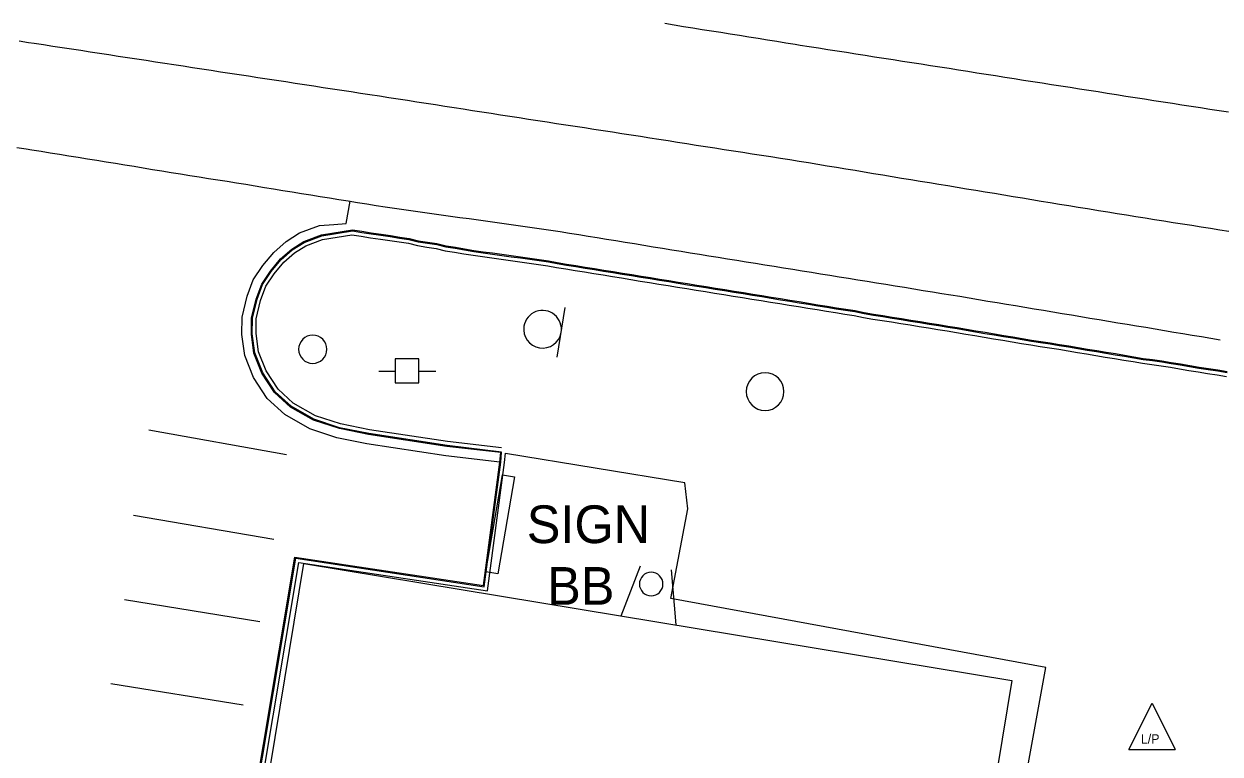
# Model space of a CAD drawing. Extents: x 1901471 to 1963503, y 756461 to 799997.
# Drawn here: x 1940007.2 to 1940134.1, y 780490.6 to 780568 of the extents above; entities that cross this region are included whole.
import ezdxf

# ---------------------------------------------------------------- set-up
doc = ezdxf.new("R2010")
doc.units = 0
for name, color, linetype in [('Default', 7, 'Continuous'), ('RD_EX_Bldg', 7, 'Continuous'), ('RD_EX_Conc', 7, 'Continuous'), ('RD_EX_Misc', 7, 'Continuous'), ('RD_EX_Road', 7, 'Continuous'), ('RD_EX_UT', 7, 'Continuous')]:
    doc.layers.add(name, color=color, linetype=linetype)

# ---------------------------------------------------------------- blocks, each defined once
blk = doc.blocks.new('PP')
at = {"layer": 'RD_EX_UT'}
for p, q in [((2.49, 2.51), (-2.51, 2.51)), ((-2.51, 2.51), (-2.51, -2.49)), ((2.49, -2.49), (2.49, 2.51)), ((-5.94, -0.05), (-2.47, -0.05)), ((-2.51, -2.49), (2.49, -2.49)), ((2.42, -0.05), (6.06, -0.05))]:
    blk.add_line(p, q, dxfattribs=at)
blk = doc.blocks.new('POST')
at = {"layer": 'Default'}
for start, end in [(90, 270), (270, 90)]:
    blk.add_arc((0, 0), 0.127, start, end, dxfattribs=at)
blk = doc.blocks.new('OP')
at = {"layer": 'Default'}
for start, end in [(90, 270), (270, 90)]:
    blk.add_arc((0, 0), 0.127, start, end, dxfattribs=at)
blk = doc.blocks.new('LP')
at = {"layer": 'RD_EX_UT'}
for p, q in [((-5, -3.72), (0, 6.28)), ((0, 6.28), (5, -3.72)), ((-5, -3.72), (5, -3.72))]:
    blk.add_line(p, q, dxfattribs=at)
blk.add_text('L/P', height=2, dxfattribs=at).set_placement((-2.4, -2.44))
blk = doc.blocks.new('SIGN2')
at = {"layer": 'Default'}
blk.add_lwpolyline([(-0.127, 0.1692), (-0.127, -0.1692)], dxfattribs=at)
for start, end in [(0, 180), (180, 0)]:
    blk.add_arc((0, 0), 0.127, start, end, dxfattribs=at)
blk = doc.blocks.new('SIGNPOST')
at = {"layer": 'Default'}
for start, end in [(90, 270), (270, 90)]:
    blk.add_arc((0, 0), 0.127, start, end, dxfattribs=at)

msp = doc.modelspace()

# ---------------------------------------------------------------- linework, layer by layer
at = {"layer": 'RD_EX_Bldg'}
for points in [[(1940056.23, 780509.92), (1940057.99, 780520.19), (1940059.26, 780519.97), (1940057.49, 780509.7)], [(1940102.93, 780443.27), (1940027.83, 780455.65), (1940036.91, 780510.79), (1940112.02, 780498.41)]]:
    msp.add_lwpolyline(points, close=True, dxfattribs=at)
for points in [[(1940070.59, 780505.24), (1940072.63, 780510.56)], [(1940075.86, 780510.12), (1940076.38, 780504.28)]]:
    msp.add_lwpolyline(points, dxfattribs=at)
at = {"layer": 'RD_EX_Conc'}
for points in [[(1940027.8, 780462), (1940036.05, 780511.36), (1940056.05, 780508.34), (1940057.8, 780521.55), (1940057.87, 780522.59), (1940052.11, 780523.32), (1940043.8, 780524.58), (1940040.71, 780525.2), (1940037.98, 780526.1), (1940035.56, 780527.48), (1940033.87, 780529.01), (1940032.55, 780531.03), (1940031.71, 780533.13), (1940031.45, 780535.14), (1940031.46, 780536.8), (1940031.95, 780538.81), (1940032.54, 780540.37), (1940033.45, 780541.75), (1940034.51, 780543.02), (1940035.69, 780544.06), (1940036.95, 780544.85), (1940038.81, 780545.54), (1940042.06, 780546.07), (1940043.05, 780545.91), (1940044.04, 780545.75), (1940045.09, 780545.6), (1940046.08, 780545.48), (1940047.06, 780545.3), (1940048.05, 780545.16), (1940049.03, 780544.91), (1940050.02, 780544.75), (1940051.01, 780544.61), (1940051.98, 780544.37), (1940052.97, 780544.23), (1940053.96, 780544.05), (1940054.94, 780543.89), (1940055.93, 780543.75), (1940056.92, 780543.61), (1940057.91, 780543.47), (1940058.9, 780543.33), (1940059.89, 780543.19), (1940060.88, 780543.05), (1940061.87, 780542.91), (1940062.86, 780542.77), (1940063.78, 780542.6), (1940064.77, 780542.44), (1940065.75, 780542.28), (1940066.74, 780542.12), (1940067.73, 780541.96), (1940068.71, 780541.8), (1940069.7, 780541.64), (1940070.69, 780541.48), (1940071.68, 780541.32), (1940072.66, 780541.16), (1940073.65, 780541), (1940074.64, 780540.84), (1940075.62, 780540.68), (1940076.61, 780540.52), (1940077.6, 780540.36), (1940078.59, 780540.21), (1940079.57, 780540.05), (1940080.56, 780539.89), (1940081.55, 780539.73), (1940082.53, 780539.57), (1940082.53, 780539.57), (1940083.52, 780539.41), (1940084.51, 780539.25), (1940085.5, 780539.09), (1940086.48, 780538.93), (1940087.47, 780538.77), (1940088.46, 780538.61), (1940089.44, 780538.45), (1940090.43, 780538.29), (1940091.42, 780538.13), (1940092.4, 780537.97), (1940093.39, 780537.81), (1940094.38, 780537.65), (1940095.37, 780537.5), (1940096.35, 780537.3), (1940097.33, 780537.14), (1940098.32, 780536.98), (1940099.31, 780536.82), (1940100.29, 780536.66), (1940101.28, 780536.5), (1940102.27, 780536.34), (1940103.26, 780536.18), (1940104.24, 780536.02), (1940105.21, 780535.86), (1940106.2, 780535.7), (1940107.18, 780535.53), (1940108.17, 780535.37), (1940109.16, 780535.2), (1940110.14, 780535.04), (1940111.13, 780534.88), (1940112.12, 780534.71), (1940113.1, 780534.55), (1940114.09, 780534.38), (1940115.07, 780534.22), (1940116.07, 780534.09), (1940117.05, 780533.92), (1940118.04, 780533.76), (1940119.02, 780533.6), (1940120.01, 780533.43), (1940121, 780533.27), (1940121.98, 780533.1), (1940122.97, 780532.94), (1940123.96, 780532.77), (1940124.94, 780532.61), (1940125.93, 780532.44), (1940126.92, 780532.32), (1940127.91, 780532.18), (1940128.9, 780532.01), (1940129.88, 780531.85), (1940130.87, 780531.68), (1940131.85, 780531.52), (1940132.84, 780531.35), (1940133.86, 780531.21), (1940134.84, 780531.05)], [(1940057.82, 780522.55), (1940052.1, 780523.22), (1940043.78, 780524.48), (1940040.69, 780525.1), (1940037.94, 780526.01), (1940035.5, 780527.39), (1940033.79, 780528.94), (1940032.46, 780530.98), (1940031.62, 780533.11), (1940031.35, 780535.13), (1940031.36, 780536.81), (1940031.86, 780538.84), (1940032.45, 780540.41), (1940033.37, 780541.81), (1940034.44, 780543.09), (1940035.63, 780544.14), (1940036.9, 780544.94), (1940038.79, 780545.63), (1940042.08, 780546.18), (1940043.07, 780546.02), (1940044.05, 780545.86), (1940045.1, 780545.71), (1940046.09, 780545.59), (1940047.08, 780545.41), (1940048.07, 780545.27), (1940049.04, 780545.02), (1940050.03, 780544.86), (1940051.02, 780544.72), (1940052, 780544.48), (1940052.99, 780544.34), (1940053.97, 780544.16), (1940054.96, 780544), (1940055.95, 780543.86), (1940056.94, 780543.72), (1940057.93, 780543.58), (1940058.92, 780543.44), (1940059.91, 780543.3), (1940060.9, 780543.16), (1940061.89, 780543.02), (1940062.88, 780542.88), (1940063.8, 780542.71), (1940064.78, 780542.55), (1940065.77, 780542.39), (1940066.76, 780542.23), (1940067.75, 780542.07), (1940068.73, 780541.91), (1940069.72, 780541.75), (1940070.71, 780541.59), (1940071.69, 780541.43), (1940072.68, 780541.27), (1940073.67, 780541.11), (1940074.65, 780540.95), (1940075.64, 780540.79), (1940076.63, 780540.63), (1940077.62, 780540.47), (1940078.6, 780540.31), (1940079.59, 780540.15), (1940080.58, 780540), (1940081.56, 780539.84), (1940082.55, 780539.68), (1940082.55, 780539.68), (1940083.54, 780539.52), (1940084.53, 780539.36), (1940085.51, 780539.2), (1940086.5, 780539.04), (1940087.49, 780538.88), (1940088.47, 780538.72), (1940089.46, 780538.56), (1940090.45, 780538.4), (1940091.44, 780538.24), (1940092.42, 780538.08), (1940093.41, 780537.92), (1940094.4, 780537.76), (1940095.38, 780537.61), (1940096.36, 780537.41), (1940097.35, 780537.25), (1940098.34, 780537.09), (1940099.33, 780536.93), (1940100.31, 780536.77), (1940101.3, 780536.61), (1940102.29, 780536.45), (1940103.27, 780536.29), (1940104.26, 780536.13), (1940105.23, 780535.97), (1940106.22, 780535.81), (1940107.2, 780535.64), (1940108.19, 780535.48), (1940109.18, 780535.31), (1940110.16, 780535.15), (1940111.15, 780534.98), (1940112.13, 780534.82), (1940113.12, 780534.66), (1940114.11, 780534.49), (1940115.09, 780534.33), (1940116.08, 780534.2), (1940117.07, 780534.03), (1940118.06, 780533.87), (1940119.04, 780533.7), (1940120.03, 780533.54), (1940121.01, 780533.38), (1940122, 780533.21), (1940122.99, 780533.05), (1940123.97, 780532.88), (1940124.96, 780532.72), (1940125.95, 780532.55), (1940126.94, 780532.43), (1940127.93, 780532.29), (1940128.91, 780532.12), (1940129.9, 780531.96), (1940130.89, 780531.79), (1940131.87, 780531.63), (1940132.86, 780531.46), (1940133.87, 780531.32), (1940134.86, 780531.16)], [(1940057.87, 780523.05), (1940052.17, 780523.72), (1940043.87, 780524.97), (1940040.81, 780525.59), (1940038.15, 780526.47), (1940035.8, 780527.8), (1940034.18, 780529.27), (1940032.91, 780531.21), (1940032.1, 780533.23), (1940031.85, 780535.17), (1940031.86, 780536.75), (1940032.33, 780538.69), (1940032.89, 780540.19), (1940033.77, 780541.52), (1940034.8, 780542.74), (1940035.93, 780543.74), (1940037.13, 780544.49), (1940038.9, 780545.14), (1940042, 780545.66), (1940042.98, 780545.5), (1940043.97, 780545.34), (1940045.03, 780545.19), (1940046.02, 780545.06), (1940047.01, 780544.89), (1940048, 780544.75), (1940048.97, 780544.5), (1940049.96, 780544.33), (1940050.95, 780544.19), (1940051.92, 780543.96), (1940052.91, 780543.82), (1940053.9, 780543.64), (1940054.89, 780543.48), (1940055.88, 780543.34), (1940056.87, 780543.2), (1940057.86, 780543.06), (1940058.85, 780542.92), (1940059.83, 780542.78), (1940060.82, 780542.64), (1940061.82, 780542.5), (1940062.81, 780542.36), (1940063.71, 780542.19), (1940064.7, 780542.03), (1940065.69, 780541.87), (1940066.67, 780541.71), (1940067.66, 780541.55), (1940068.65, 780541.39), (1940069.64, 780541.23), (1940070.62, 780541.07), (1940071.61, 780540.91), (1940072.6, 780540.75), (1940073.58, 780540.59), (1940074.57, 780540.43), (1940075.56, 780540.27), (1940076.54, 780540.11), (1940077.53, 780539.95), (1940078.52, 780539.79), (1940079.51, 780539.63), (1940080.49, 780539.47), (1940081.48, 780539.31), (1940082.47, 780539.15), (1940082.47, 780539.15), (1940083.45, 780538.99), (1940084.44, 780538.84), (1940085.43, 780538.68), (1940086.42, 780538.52), (1940087.4, 780538.36), (1940088.39, 780538.2), (1940089.38, 780538.04), (1940090.36, 780537.88), (1940091.35, 780537.72), (1940092.34, 780537.56), (1940093.32, 780537.4), (1940094.31, 780537.24), (1940095.3, 780537.09), (1940096.28, 780536.88), (1940097.27, 780536.72), (1940098.25, 780536.57), (1940099.24, 780536.41), (1940100.23, 780536.25), (1940101.22, 780536.09), (1940102.2, 780535.93), (1940103.19, 780535.77), (1940104.18, 780535.61), (1940105.14, 780535.45), (1940106.13, 780535.29), (1940107.12, 780535.12), (1940108.1, 780534.96), (1940109.09, 780534.79), (1940110.08, 780534.63), (1940111.06, 780534.46), (1940112.05, 780534.3), (1940113.03, 780534.13), (1940114.02, 780533.97), (1940115, 780533.81), (1940116, 780533.68), (1940116.98, 780533.51), (1940117.97, 780533.35), (1940118.96, 780533.18), (1940119.94, 780533.02), (1940120.93, 780532.85), (1940121.91, 780532.69), (1940122.9, 780532.53), (1940123.89, 780532.36), (1940124.87, 780532.2), (1940125.86, 780532.03), (1940126.85, 780531.9), (1940127.84, 780531.76), (1940128.83, 780531.6), (1940129.81, 780531.43), (1940130.8, 780531.27), (1940131.79, 780531.11), (1940132.77, 780530.94), (1940133.79, 780530.8), (1940134.78, 780530.64)], [(1939996.78, 780435.96), (1940023.06, 780431.84), (1940027.5, 780458.4), (1940028.19, 780461.93), (1940036.38, 780510.91), (1940056.39, 780507.89), (1940058.2, 780521.5), (1940058.31, 780522.49)], [(1940110.66, 780480.57), (1940110.81, 780481.71), (1940112.28, 780481.49), (1940115.61, 780499.76), (1940075.84, 780507.07), (1940077.65, 780516.59), (1940077.34, 780519.36), (1940058.31, 780522.46)]]:
    msp.add_lwpolyline(points, dxfattribs=at)
at = {"layer": 'RD_EX_Road'}
for points in [[(1940075.22, 780568.07), (1940076.21, 780567.91), (1940077.19, 780567.75), (1940078.18, 780567.59), (1940079.17, 780567.43), (1940080.16, 780567.28), (1940081.14, 780567.12), (1940082.13, 780566.96), (1940083.12, 780566.8), (1940084.1, 780566.64), (1940085.09, 780566.48), (1940086.08, 780566.32), (1940087.07, 780566.17), (1940088.05, 780566.01), (1940089.04, 780565.85), (1940089.21, 780565.82), (1940089.55, 780565.77), (1940090.53, 780565.61), (1940091.52, 780565.46), (1940092.51, 780565.31), (1940093.5, 780565.15), (1940094.48, 780565), (1940095.47, 780564.84), (1940096.46, 780564.69), (1940097.45, 780564.53), (1940098.44, 780564.38), (1940099.42, 780564.22), (1940100.41, 780564.07), (1940101.4, 780563.92), (1940102.39, 780563.76), (1940103.38, 780563.61), (1940104.36, 780563.45), (1940105.35, 780563.3), (1940106.34, 780563.14), (1940107.33, 780562.99), (1940108.31, 780562.83), (1940109.3, 780562.68), (1940110.29, 780562.53), (1940111.28, 780562.37), (1940112.27, 780562.22), (1940113.25, 780562.06), (1940114.24, 780561.91), (1940115.23, 780561.75), (1940116.22, 780561.6), (1940117.2, 780561.44), (1940118.19, 780561.29), (1940119.18, 780561.14), (1940120.17, 780560.98), (1940121.16, 780560.83), (1940122.14, 780560.67), (1940123.13, 780560.52), (1940124.12, 780560.36), (1940125.11, 780560.21), (1940126.09, 780560.05), (1940127.08, 780559.9), (1940128.07, 780559.75), (1940129.06, 780559.59), (1940130.05, 780559.44), (1940130.05, 780559.44), (1940131.03, 780559.28), (1940132.02, 780559.13), (1940133.01, 780558.97), (1940134, 780558.82), (1940134.98, 780558.67)], [(1940006.73, 780566.2), (1940007.72, 780566.05), (1940008.32, 780565.96), (1940009.31, 780565.81), (1940010.29, 780565.66), (1940011.28, 780565.51), (1940012.27, 780565.36), (1940013.26, 780565.21), (1940014.25, 780565.06), (1940015.24, 780564.91), (1940016.22, 780564.76), (1940017.21, 780564.6), (1940018.2, 780564.45), (1940019.19, 780564.3), (1940020.18, 780564.15), (1940021.17, 780564), (1940022.16, 780563.85), (1940023.14, 780563.7), (1940024.13, 780563.55), (1940025.12, 780563.4), (1940026.11, 780563.25), (1940027.1, 780563.09), (1940028.09, 780562.94), (1940029.07, 780562.79), (1940030.06, 780562.64), (1940031.05, 780562.49), (1940032.04, 780562.34), (1940033.03, 780562.19), (1940034.02, 780562.04), (1940035.01, 780561.89), (1940035.99, 780561.74), (1940036.98, 780561.58), (1940037.97, 780561.43), (1940038.96, 780561.28), (1940039.95, 780561.13), (1940040.94, 780560.98), (1940041.92, 780560.83), (1940042.91, 780560.68), (1940043.9, 780560.53), (1940044.94, 780560.37), (1940045.93, 780560.22), (1940046.92, 780560.06), (1940047.9, 780559.91), (1940048.89, 780559.76), (1940049.88, 780559.6), (1940050.87, 780559.45), (1940051.86, 780559.3), (1940051.86, 780559.3), (1940052.85, 780559.15), (1940053.83, 780558.99), (1940054.82, 780558.84), (1940055.81, 780558.69), (1940056.8, 780558.53), (1940057.79, 780558.38), (1940058.77, 780558.23), (1940059.76, 780558.08), (1940060.75, 780557.92), (1940061.74, 780557.77), (1940062.73, 780557.62), (1940063.72, 780557.46), (1940064.7, 780557.31), (1940065.69, 780557.16), (1940066.68, 780557.01), (1940067.67, 780556.85), (1940068.66, 780556.7), (1940069.64, 780556.55), (1940070.63, 780556.39), (1940071.62, 780556.24), (1940072.61, 780556.09), (1940073.6, 780555.94), (1940074.58, 780555.78), (1940075.57, 780555.63), (1940076.56, 780555.48), (1940077.55, 780555.32), (1940078.54, 780555.17), (1940079.53, 780555.02), (1940080.51, 780554.87), (1940081.5, 780554.71), (1940082.49, 780554.56), (1940083.48, 780554.41), (1940084.47, 780554.25), (1940085.45, 780554.1), (1940086.44, 780553.95), (1940087.49, 780553.79), (1940088.47, 780553.62), (1940089.46, 780553.46), (1940090.45, 780553.3), (1940091.43, 780553.14), (1940092.42, 780552.97), (1940093.41, 780552.81), (1940094.39, 780552.65), (1940095.38, 780552.49), (1940096.36, 780552.32), (1940097.35, 780552.16), (1940098.34, 780552), (1940099.32, 780551.84), (1940100.31, 780551.67), (1940101.3, 780551.51), (1940102.28, 780551.35), (1940103.27, 780551.18), (1940104.26, 780551.02), (1940105.24, 780550.86), (1940106.23, 780550.7), (1940107.21, 780550.53), (1940108.2, 780550.37), (1940109.19, 780550.21), (1940110.17, 780550.05), (1940111.16, 780549.88), (1940112.15, 780549.72), (1940113.13, 780549.56), (1940114.12, 780549.4), (1940115.11, 780549.23), (1940115.11, 780549.23), (1940116.09, 780549.07), (1940117.08, 780548.91), (1940118.06, 780548.74), (1940119.05, 780548.58), (1940120.04, 780548.42), (1940121.02, 780548.26), (1940121.22, 780548.22), (1940122.21, 780548.07), (1940123.2, 780547.91), (1940124.18, 780547.75), (1940125.17, 780547.6), (1940126.16, 780547.44), (1940127.15, 780547.28), (1940128.13, 780547.13), (1940129.12, 780546.97), (1940130.11, 780546.82), (1940131.09, 780546.66), (1940132.08, 780546.5), (1940133.07, 780546.35), (1940134.06, 780546.19), (1940135.04, 780546.03)], [(1940006.47, 780554.91), (1940007.46, 780554.77), (1940008.05, 780554.67), (1940009.04, 780554.51), (1940010.02, 780554.35), (1940011.01, 780554.19), (1940012, 780554.03), (1940012.98, 780553.87), (1940013.97, 780553.71), (1940014.96, 780553.55), (1940015.95, 780553.39), (1940016.93, 780553.23), (1940017.92, 780553.07), (1940018.91, 780552.91), (1940019.89, 780552.75), (1940020.88, 780552.59), (1940021.87, 780552.43), (1940022.86, 780552.27), (1940023.84, 780552.11), (1940024.83, 780551.95), (1940025.82, 780551.79), (1940026.8, 780551.63), (1940027.79, 780551.47), (1940028.78, 780551.32), (1940029.77, 780551.16), (1940030.75, 780551), (1940031.74, 780550.84), (1940032.73, 780550.68), (1940033.71, 780550.52), (1940034.7, 780550.36), (1940035.69, 780550.2), (1940036.68, 780550.04), (1940037.66, 780549.88), (1940038.65, 780549.72), (1940039.64, 780549.56), (1940040.62, 780549.4), (1940041.61, 780549.24), (1940042.6, 780549.08), (1940043.59, 780548.92), (1940044.57, 780548.76), (1940045.53, 780548.62), (1940046.52, 780548.48), (1940047.51, 780548.34), (1940048.5, 780548.2), (1940049.49, 780548.06), (1940050.48, 780547.92), (1940051.47, 780547.78), (1940052.46, 780547.64), (1940053.45, 780547.5), (1940054.44, 780547.36), (1940055.43, 780547.22), (1940056.42, 780547.08), (1940057.41, 780546.94), (1940058.4, 780546.81), (1940059.39, 780546.67), (1940060.38, 780546.53), (1940061.37, 780546.39), (1940062.36, 780546.25), (1940063.35, 780546.11), (1940064.1, 780545.99), (1940065.08, 780545.83), (1940066.07, 780545.67), (1940067.06, 780545.51), (1940068.04, 780545.35), (1940069.03, 780545.19), (1940070.02, 780545.03), (1940071.01, 780544.87), (1940071.99, 780544.71), (1940072.98, 780544.55), (1940073.97, 780544.39), (1940074.95, 780544.23), (1940075.94, 780544.07), (1940076.93, 780543.91), (1940077.91, 780543.75), (1940078.9, 780543.59), (1940079.89, 780543.43), (1940080.88, 780543.27), (1940081.86, 780543.11), (1940082.85, 780542.95), (1940083.84, 780542.79), (1940084.82, 780542.63), (1940085.81, 780542.47), (1940086.8, 780542.32), (1940087.79, 780542.16), (1940088.77, 780542), (1940089.76, 780541.84), (1940090.75, 780541.68), (1940091.73, 780541.52), (1940092.72, 780541.36), (1940093.71, 780541.2), (1940094.7, 780541.04), (1940095.68, 780540.88), (1940096.67, 780540.72), (1940097.66, 780540.56), (1940098.64, 780540.4), (1940099.63, 780540.24), (1940100.62, 780540.08), (1940101.61, 780539.92), (1940102.59, 780539.76), (1940103.58, 780539.6), (1940104.57, 780539.44), (1940105.55, 780539.28), (1940106.5, 780539.13), (1940107.48, 780538.96), (1940108.47, 780538.8), (1940109.46, 780538.63), (1940110.44, 780538.47), (1940111.43, 780538.3), (1940112.41, 780538.14), (1940113.4, 780537.97), (1940114.39, 780537.81), (1940115.37, 780537.65), (1940116.36, 780537.48), (1940117.34, 780537.32), (1940118.33, 780537.15), (1940119.32, 780536.99), (1940120.3, 780536.82), (1940121.29, 780536.66), (1940122.28, 780536.49), (1940123.26, 780536.33), (1940124.25, 780536.17), (1940125.23, 780536), (1940126.22, 780535.84), (1940127.21, 780535.67), (1940128.19, 780535.51), (1940129.18, 780535.34), (1940130.16, 780535.18), (1940131.15, 780535.01), (1940132.14, 780534.85), (1940133.12, 780534.68), (1940134.11, 780534.52)], [(1940057.7, 780521.56), (1940051.97, 780522.23), (1940043.6, 780523.49), (1940040.43, 780524.14), (1940037.54, 780525.09), (1940034.91, 780526.58), (1940033.02, 780528.29), (1940031.57, 780530.52), (1940030.64, 780532.85), (1940030.35, 780535.07), (1940030.36, 780536.93), (1940030.9, 780539.13), (1940031.55, 780540.87), (1940032.56, 780542.41), (1940033.72, 780543.79), (1940035.03, 780544.95), (1940036.46, 780545.85), (1940038.57, 780546.62), (1940040.08, 780546.75), (1940041.42, 780546.85), (1940041.83, 780549.2)], [(1940035.09, 780522.31), (1940020.46, 780524.93)], [(1939912.38, 780454.83), (1939912.7, 780457.22), (1939913.32, 780458.57), (1939914.57, 780459.33), (1939915.95, 780459.61), (1939917.7, 780459.45), (1939919.48, 780458.69), (1939921.86, 780457.1), (1939926.57, 780453.82), (1939932.17, 780450.43), (1939937.29, 780447.61), (1939939.26, 780447.05), (1939956.67, 780444.35), (1939972.97, 780441.45), (1939997.01, 780437.44), (1940021.83, 780433.55), (1940026.03, 780458.67), (1940026.71, 780462.21), (1940027.7, 780462.02), (1940035.97, 780511.48), (1940055.97, 780508.46), (1940057.7, 780521.56), (1940057.82, 780522.55)], [(1940033.75, 780513.33), (1940018.84, 780515.88)], [(1940017.9, 780506.97), (1940032.24, 780504.66)], [(1940016.45, 780498.09), (1940030.49, 780495.8)]]:
    msp.add_lwpolyline(points, dxfattribs=at)

# ---------------------------------------------------------------- block references
at = {"layer": 'Default', "xscale": 0.5039370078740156, "yscale": 0.5039370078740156}
msp.add_blockref('PP', (1940047.87, 780531.22), dxfattribs=at)
at = {"layer": 'RD_EX_Bldg', "xscale": 15.748031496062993, "yscale": 15.748031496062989, "rotation": 170.541564}
msp.add_blockref('SIGN2', (1940062.24, 780535.63), dxfattribs=at)
at = {"layer": 'RD_EX_Bldg', "xscale": 9.84251968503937, "yscale": 9.84251968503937}
msp.add_blockref('SIGNPOST', (1940073.76, 780508.62), dxfattribs=at)
at = {"layer": 'RD_EX_Misc', "xscale": 11.811023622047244, "yscale": 11.811023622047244}
msp.add_blockref('POST', (1940037.86, 780533.51), dxfattribs=at)
at = {"layer": 'RD_EX_UT'}
for name, p, xscale, yscale in [('OP', (1940085.84, 780529.02), 15.748031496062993, 15.748031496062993), ('LP', (1940126.88, 780492.91), 0.4921259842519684, 0.4921259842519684)]:
    msp.add_blockref(name, p, dxfattribs=dict(at, xscale=xscale, yscale=yscale))

# ---------------------------------------------------------------- texts
at = {"layer": 'RD_EX_Road'}
for s, p in [('SIGN', (1940060.56, 780512.96)), ('BB', (1940062.73, 780506.42))]:
    msp.add_text(s, height=4, dxfattribs=at).set_placement(p)

doc.saveas('drawing.dxf')
